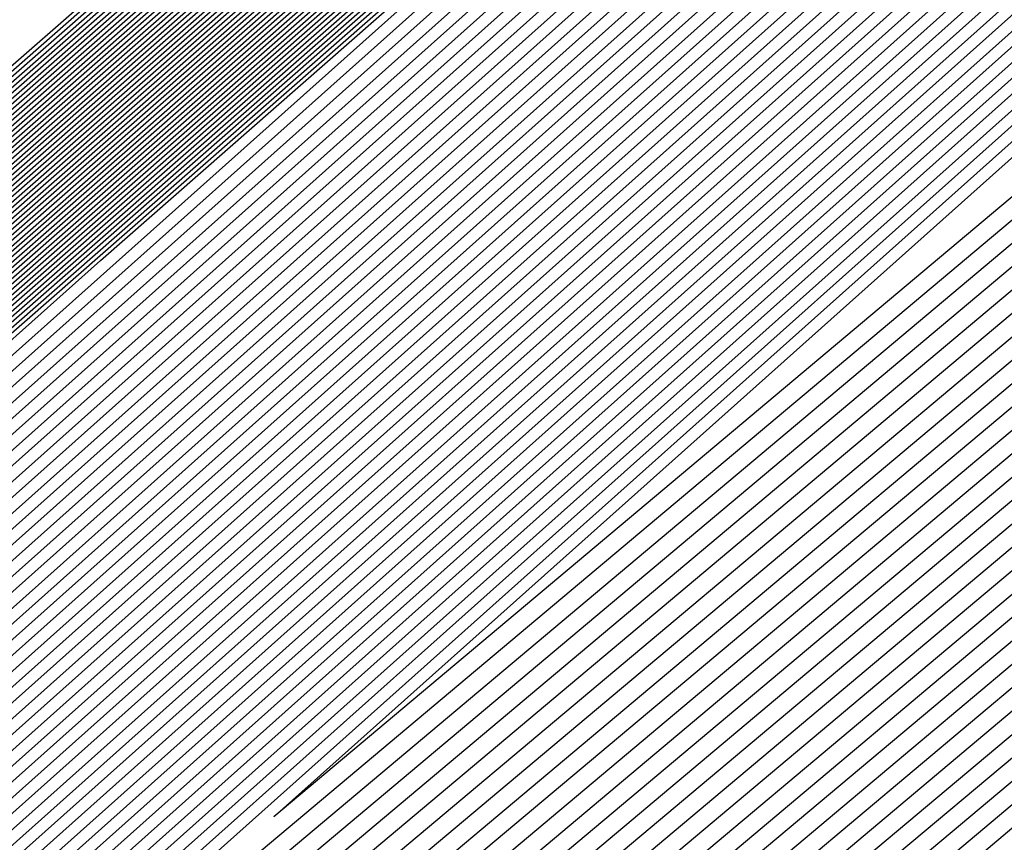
# Model space of a CAD drawing. Extents: x 3249832 to 3255657, y 13789405 to 13793316.
# Tile 814 of 1056: x 3253209.214 to 3253209.392, y 13791258.089 to 13791258.238. Entities that reach past the tile are written whole.
import ezdxf

# ---------------------------------------------------------------- set-up
doc = ezdxf.new("R2010")
doc.units = 0
doc.header["$LTSCALE"] = 100
doc.header["$MEASUREMENT"] = 0
for name, color, linetype in [('GRATIO_03231_CON', 1, 'CONTINUOUS'), ('GRATIO_0323_ICON', 1, 'CONTINUOUS'), ('TARGETS_EAST', 7, 'CONTINUOUS')]:
    doc.layers.add(name, color=color, linetype=linetype)

# ---------------------------------------------------------------- blocks, each defined once
blk = doc.blocks.new('Gratio_032316_contours')
at = {"layer": 'GRATIO_03231_CON', "color": 5, "linetype": 'Continuous', "flags": 128}
for points in [[(3253196.57706, 13791247.03615), (3253203.47105, 13791253.1938), (3253218.75951, 13791266.60126), (3253234.06971, 13791279.98413), (3253242.88772, 13791287.68662), (3253246.13462, 13791290.52731), (3253246.59031, 13791290.94338), (3253246.98083, 13791291.32532), (3253249.81702, 13791293.87697), (3253257.55589, 13791300.7555), (3253271.43068, 13791313.0323), (3253287.77957, 13791327.43574), (3253301.71695, 13791339.60837)], [(3253196.71057, 13791247.15254), (3253203.58621, 13791253.29381), (3253218.83398, 13791266.66558), (3253234.10345, 13791280.01283), (3253242.89801, 13791287.6948), (3253246.13636, 13791290.52784), (3253246.59102, 13791290.94258), (3253246.97413, 13791291.31721), (3253249.75622, 13791293.82018), (3253257.34746, 13791300.56749), (3253270.95757, 13791312.61009), (3253286.99457, 13791326.73875), (3253300.66608, 13791338.67918)], [(3253196.84408, 13791247.26894), (3253203.70137, 13791253.39382), (3253218.90845, 13791266.7299), (3253234.13718, 13791280.04153), (3253242.9083, 13791287.70297), (3253246.13809, 13791290.52836), (3253246.59174, 13791290.94178), (3253246.96742, 13791291.30911), (3253249.69542, 13791293.76339), (3253257.13903, 13791300.37948), (3253270.48445, 13791312.18788), (3253286.20957, 13791326.04177), (3253299.6152, 13791337.74998)], [(3253197.11109, 13791247.50174), (3253203.93169, 13791253.59384), (3253219.0574, 13791266.85855), (3253234.20465, 13791280.09892), (3253242.92888, 13791287.71932), (3253246.14156, 13791290.52941), (3253246.59316, 13791290.94019), (3253246.95401, 13791291.2929), (3253249.57383, 13791293.64981), (3253256.72217, 13791300.00346), (3253269.53822, 13791311.34346), (3253284.63958, 13791324.64781), (3253297.51345, 13791335.89159)], [(3253197.2446, 13791247.61813), (3253204.04685, 13791253.69384), (3253219.13187, 13791266.92287), (3253234.23839, 13791280.12762), (3253242.93918, 13791287.72749), (3253246.1433, 13791290.52994), (3253246.59388, 13791290.9394), (3253246.9473, 13791291.28479), (3253249.51303, 13791293.59302), (3253256.51374, 13791299.81545), (3253269.06511, 13791310.92125), (3253283.85458, 13791323.95083), (3253296.46257, 13791334.9624)], [(3253197.37811, 13791247.73453), (3253204.16201, 13791253.79385), (3253219.20635, 13791266.98719), (3253234.27212, 13791280.15631), (3253242.94947, 13791287.73567), (3253246.14503, 13791290.53046), (3253246.59459, 13791290.9386), (3253246.9406, 13791291.27669), (3253249.45223, 13791293.53623), (3253256.30531, 13791299.62744), (3253268.59199, 13791310.49904), (3253283.06958, 13791323.25385), (3253295.41169, 13791334.0332)], [(3253197.51162, 13791247.85093), (3253204.27717, 13791253.89386), (3253219.28082, 13791267.05151), (3253234.30586, 13791280.18501), (3253242.95976, 13791287.74384), (3253246.14676, 13791290.53099), (3253246.5953, 13791290.9378), (3253246.93389, 13791291.26859), (3253249.39143, 13791293.47944), (3253256.09688, 13791299.43942), (3253268.11888, 13791310.07683), (3253282.28459, 13791322.55687), (3253294.36082, 13791333.10401)], [(3253197.77863, 13791248.08372), (3253204.50749, 13791254.09388), (3253219.42977, 13791267.18016), (3253234.37333, 13791280.2424), (3253242.98034, 13791287.76019), (3253246.15023, 13791290.53204), (3253246.59673, 13791290.93621), (3253246.92048, 13791291.25238), (3253249.26983, 13791293.36586), (3253255.68002, 13791299.0634), (3253267.17265, 13791309.2324), (3253280.71459, 13791321.16291), (3253292.25906, 13791331.24562), (3253298.86322, 13791336.86351)], [(3253197.91214, 13791248.20012), (3253204.62265, 13791254.19388), (3253219.50424, 13791267.24448), (3253234.40706, 13791280.2711), (3253242.99064, 13791287.76837), (3253246.15197, 13791290.53257), (3253246.59744, 13791290.93542), (3253246.91378, 13791291.24427), (3253249.20903, 13791293.30907), (3253255.47159, 13791298.87539), (3253266.69953, 13791308.81019), (3253279.9296, 13791320.46593), (3253291.20819, 13791330.31643), (3253297.66843, 13791335.81202)], [(3253198.04565, 13791248.31651), (3253204.73781, 13791254.29389), (3253219.57872, 13791267.3088), (3253234.4408, 13791280.2998), (3253243.00093, 13791287.77654), (3253246.1537, 13791290.53309), (3253246.59816, 13791290.93462), (3253246.90707, 13791291.23617), (3253249.14823, 13791293.25228), (3253255.26316, 13791298.68738), (3253266.22642, 13791308.38798), (3253279.1446, 13791319.76895), (3253290.15731, 13791329.38723), (3253296.47364, 13791334.76054)], [(3253198.17916, 13791248.43291), (3253204.85297, 13791254.3939), (3253219.65319, 13791267.37312), (3253234.47453, 13791280.32849), (3253243.01122, 13791287.78471), (3253246.15544, 13791290.53362), (3253246.59887, 13791290.93382), (3253246.90036, 13791291.22806), (3253249.08743, 13791293.19549), (3253255.05473, 13791298.49937), (3253265.7533, 13791307.96577), (3253278.3596, 13791319.07197), (3253289.10643, 13791328.45804), (3253295.27885, 13791333.70905)], [(3253198.44617, 13791248.6657), (3253205.08329, 13791254.59392), (3253219.80214, 13791267.50177), (3253234.542, 13791280.38589), (3253243.0318, 13791287.80106), (3253246.15891, 13791290.53467), (3253246.6003, 13791290.93223), (3253246.88695, 13791291.21186), (3253248.96583, 13791293.08191), (3253254.63787, 13791298.12335), (3253264.80707, 13791307.12135), (3253276.7896, 13791317.678), (3253287.00468, 13791326.59965), (3253292.88927, 13791331.60608), (3253295.95133, 13791334.07094)], [(3253198.57968, 13791248.7821), (3253205.19845, 13791254.69392), (3253219.87661, 13791267.56609), (3253234.57574, 13791280.41459), (3253243.04209, 13791287.80924), (3253246.16064, 13791290.53519), (3253246.60101, 13791290.93144), (3253246.88025, 13791291.20375), (3253248.90503, 13791293.02512), (3253254.42944, 13791297.93534), (3253264.33396, 13791306.69914), (3253276.00461, 13791316.98102), (3253285.9538, 13791325.67045), (3253291.69448, 13791330.55459), (3253294.7416, 13791333.01142)], [(3253198.71319, 13791248.8985), (3253205.31361, 13791254.79393), (3253219.95108, 13791267.63041), (3253234.60947, 13791280.44328), (3253243.05239, 13791287.81741), (3253246.16237, 13791290.53572), (3253246.60172, 13791290.93064), (3253246.87354, 13791291.19565), (3253248.84423, 13791292.96834), (3253254.22101, 13791297.74733), (3253263.86084, 13791306.27693), (3253275.21961, 13791316.28404), (3253284.90293, 13791324.74126), (3253290.49969, 13791329.50311), (3253293.53187, 13791331.9519)], [(3253198.8467, 13791249.0149), (3253205.42877, 13791254.89394), (3253220.02556, 13791267.69473), (3253234.64321, 13791280.47198), (3253243.06268, 13791287.82558), (3253246.16411, 13791290.53624), (3253246.60244, 13791290.92984), (3253246.86684, 13791291.18754), (3253248.78343, 13791292.91155), (3253254.01258, 13791297.55932), (3253263.38773, 13791305.85472), (3253274.43461, 13791315.58706), (3253283.85205, 13791323.81207), (3253289.3049, 13791328.45162), (3253292.32214, 13791330.89237), (3253295.39879, 13791333.38715)], [(3253199.11371, 13791249.24769), (3253205.65909, 13791255.09396), (3253220.17451, 13791267.82338), (3253234.71068, 13791280.52937), (3253243.08326, 13791287.84193), (3253246.16758, 13791290.53729), (3253246.60386, 13791290.92825), (3253246.85342, 13791291.17133), (3253248.66183, 13791292.79797), (3253253.59572, 13791297.1833), (3253262.4415, 13791305.01029), (3253272.86462, 13791314.1931), (3253281.7503, 13791321.95368), (3253286.91532, 13791326.34865), (3253289.90268, 13791328.77333), (3253293.18693, 13791331.45768)], [(3253199.24722, 13791249.36409), (3253205.77425, 13791255.19397), (3253220.24898, 13791267.8877), (3253234.74441, 13791280.55807), (3253243.09355, 13791287.85011), (3253246.16931, 13791290.53782), (3253246.60458, 13791290.92746), (3253246.84672, 13791291.16323), (3253248.60103, 13791292.74118), (3253253.38729, 13791296.99529), (3253261.96839, 13791304.58808), (3253272.07962, 13791313.49612), (3253280.69942, 13791321.02448), (3253285.72053, 13791325.29717), (3253288.69295, 13791327.71381), (3253292.081, 13791330.49295), (3253297.61917, 13791335.1971)], [(3253199.38073, 13791249.48048), (3253205.88941, 13791255.29397), (3253220.32345, 13791267.95202), (3253234.77815, 13791280.58677), (3253243.10385, 13791287.85828), (3253246.17105, 13791290.53834), (3253246.60529, 13791290.92666), (3253246.84001, 13791291.15513), (3253248.54023, 13791292.68439), (3253253.17886, 13791296.80728), (3253261.49527, 13791304.16587), (3253271.29462, 13791312.79914), (3253279.64854, 13791320.09529), (3253284.52574, 13791324.24568), (3253287.48322, 13791326.65429), (3253290.97507, 13791329.52822), (3253296.71525, 13791334.41022)], [(3253199.51424, 13791249.59688), (3253206.00457, 13791255.39398), (3253220.39793, 13791268.01634), (3253234.81188, 13791280.61546), (3253243.11414, 13791287.86646), (3253246.17278, 13791290.53887), (3253246.606, 13791290.92586), (3253246.83331, 13791291.14702), (3253248.47943, 13791292.6276), (3253252.97044, 13791296.61927), (3253261.02215, 13791303.74366), (3253270.50962, 13791312.10216), (3253278.59767, 13791319.16609), (3253283.33095, 13791323.1942), (3253286.27349, 13791325.59476), (3253289.86914, 13791328.56348), (3253295.81132, 13791333.62334)], [(3253199.78125, 13791249.82967), (3253206.23489, 13791255.594), (3253220.54687, 13791268.14499), (3253234.87935, 13791280.67286), (3253243.13472, 13791287.8828), (3253246.17625, 13791290.53992), (3253246.60743, 13791290.92427), (3253246.8199, 13791291.13081), (3253248.35784, 13791292.51402), (3253252.55358, 13791296.24325), (3253260.07593, 13791302.89924), (3253268.93963, 13791310.70819), (3253276.49591, 13791317.3077), (3253280.94137, 13791321.09123), (3253283.85403, 13791323.47572), (3253287.65728, 13791326.63402), (3253294.00347, 13791332.04958)], [(3253199.91476, 13791249.94607), (3253206.35005, 13791255.69401), (3253220.62135, 13791268.20931), (3253234.91309, 13791280.70156), (3253243.14501, 13791287.89098), (3253246.17798, 13791290.54045), (3253246.60814, 13791290.92348), (3253246.81319, 13791291.12271), (3253248.29704, 13791292.45723), (3253252.34515, 13791296.05524), (3253259.60281, 13791302.47703), (3253268.15463, 13791310.01121), (3253275.44504, 13791316.37851), (3253279.74658, 13791320.03974), (3253282.6443, 13791322.4162), (3253286.55135, 13791325.66929), (3253293.09954, 13791331.2627), (3253300.79521, 13791337.86923)], [(3253200.04827, 13791250.06247), (3253206.46521, 13791255.79401), (3253220.69582, 13791268.27363), (3253234.94682, 13791280.73025), (3253243.15531, 13791287.89915), (3253246.17972, 13791290.54097), (3253246.60886, 13791290.92268), (3253246.80649, 13791291.1146), (3253248.23624, 13791292.40044), (3253252.13672, 13791295.86723), (3253259.1297, 13791302.05482), (3253267.36963, 13791309.31423), (3253274.39416, 13791315.44932), (3253278.55179, 13791318.98826), (3253281.43456, 13791321.35667), (3253285.44542, 13791324.70455), (3253292.19561, 13791330.47582), (3253300.12972, 13791337.29016)], [(3253200.18178, 13791250.17887), (3253206.58037, 13791255.89402), (3253220.77029, 13791268.33795), (3253234.98056, 13791280.75895), (3253243.1656, 13791287.90733), (3253246.18145, 13791290.5415), (3253246.60957, 13791290.92188), (3253246.79978, 13791291.1065), (3253248.17544, 13791292.34365), (3253251.92829, 13791295.67922), (3253258.65658, 13791301.63261), (3253266.58464, 13791308.61725), (3253273.34328, 13791314.52012), (3253277.357, 13791317.93677), (3253280.22483, 13791320.29715), (3253284.33949, 13791323.73982), (3253291.29169, 13791329.68894), (3253299.46423, 13791336.71108)], [(3253200.44879, 13791250.41166), (3253206.81069, 13791256.09404), (3253220.91924, 13791268.4666), (3253235.04803, 13791280.81634), (3253243.18618, 13791287.92368), (3253246.18492, 13791290.54255), (3253246.611, 13791290.92029), (3253246.78637, 13791291.09029), (3253248.05384, 13791292.23007), (3253251.51143, 13791295.3032), (3253257.71035, 13791300.78818), (3253265.01464, 13791307.22329), (3253271.24153, 13791312.66173), (3253274.96742, 13791315.8338), (3253277.80537, 13791318.17811), (3253282.12763, 13791321.81036), (3253289.48383, 13791328.11518), (3253298.13324, 13791335.55292)], [(3253200.5823, 13791250.52806), (3253206.92586, 13791256.19405), (3253220.99372, 13791268.53092), (3253235.08176, 13791280.84504), (3253243.19647, 13791287.93185), (3253246.18666, 13791290.54307), (3253246.61171, 13791290.9195), (3253246.77966, 13791291.08219), (3253247.99304, 13791292.17328), (3253251.303, 13791295.11519), (3253257.23724, 13791300.36597), (3253264.22964, 13791306.52631), (3253270.19065, 13791311.73254), (3253273.77263, 13791314.78231), (3253276.59564, 13791317.11859), (3253281.0217, 13791320.84562), (3253288.57991, 13791327.3283), (3253297.46775, 13791334.97385)], [(3253200.71581, 13791250.64445), (3253207.04102, 13791256.29406), (3253221.06819, 13791268.59524), (3253235.1155, 13791280.87374), (3253243.20676, 13791287.94002), (3253246.18839, 13791290.5436), (3253246.61242, 13791290.9187), (3253246.77296, 13791291.07408), (3253247.93224, 13791292.11649), (3253251.09457, 13791294.92718), (3253256.76412, 13791299.94376), (3253263.44465, 13791305.82933), (3253269.13978, 13791310.80334), (3253272.57784, 13791313.73083), (3253275.38591, 13791316.05906), (3253279.91577, 13791319.88089), (3253287.67598, 13791326.54142), (3253296.80226, 13791334.39477)], [(3253200.84932, 13791250.76085), (3253207.15618, 13791256.39406), (3253221.14266, 13791268.65956), (3253235.14923, 13791280.90243), (3253243.21706, 13791287.9482), (3253246.19012, 13791290.54412), (3253246.61314, 13791290.9179), (3253246.76625, 13791291.06598), (3253247.87144, 13791292.0597), (3253250.88614, 13791294.73917), (3253256.29101, 13791299.52155), (3253262.65965, 13791305.13235), (3253268.0889, 13791309.87415), (3253271.38305, 13791312.67934), (3253274.17618, 13791314.99954), (3253278.80984, 13791318.91616), (3253286.77206, 13791325.75454), (3253296.13677, 13791333.81569)], [(3253201.11633, 13791250.99365), (3253207.3865, 13791256.59408), (3253221.29161, 13791268.78821), (3253235.2167, 13791280.95983), (3253243.23764, 13791287.96455), (3253246.19359, 13791290.54517), (3253246.61456, 13791290.91631), (3253246.75284, 13791291.04977), (3253247.74984, 13791291.94612), (3253250.46928, 13791294.36315), (3253255.34478, 13791298.67713), (3253261.08965, 13791303.73839), (3253265.98715, 13791308.01576), (3253268.99347, 13791310.57637), (3253271.75672, 13791312.8805), (3253276.59798, 13791316.9867), (3253284.9642, 13791324.18078), (3253294.80578, 13791332.65754)], [(3253201.24984, 13791251.11004), (3253207.50166, 13791256.69409), (3253221.36608, 13791268.85253), (3253235.25044, 13791280.98852), (3253243.24793, 13791287.97272), (3253246.19533, 13791290.5457), (3253246.61528, 13791290.91552), (3253246.74613, 13791291.04167), (3253247.68904, 13791291.88933), (3253250.26085, 13791294.17514), (3253254.87166, 13791298.25492), (3253260.30466, 13791303.04141), (3253264.93627, 13791307.08657), (3253267.79868, 13791309.52489), (3253270.54699, 13791311.82097), (3253275.49205, 13791316.02196), (3253284.06028, 13791323.3939), (3253294.14029, 13791332.07846)], [(3253201.38335, 13791251.22644), (3253207.61682, 13791256.7941), (3253221.44056, 13791268.91685), (3253235.28417, 13791281.01722), (3253243.25822, 13791287.9809), (3253246.19706, 13791290.54622), (3253246.61599, 13791290.91472), (3253246.73943, 13791291.03356), (3253247.62824, 13791291.83254), (3253250.05242, 13791293.98713), (3253254.39855, 13791297.83271), (3253259.51966, 13791302.34443), (3253263.88539, 13791306.15737), (3253266.60389, 13791308.4734), (3253269.33726, 13791310.76145), (3253274.38613, 13791315.05723), (3253283.15635, 13791322.60702), (3253293.4748, 13791331.49938)], [(3253201.51686, 13791251.34284), (3253207.73198, 13791256.8941), (3253221.51503, 13791268.98117), (3253235.31791, 13791281.04592), (3253243.26852, 13791287.98907), (3253246.1988, 13791290.54675), (3253246.6167, 13791290.91393), (3253246.73272, 13791291.02546), (3253247.56744, 13791291.77576), (3253249.84399, 13791293.79912), (3253253.92543, 13791297.41049), (3253258.73466, 13791301.64744), (3253262.83452, 13791305.22818), (3253265.4091, 13791307.42192), (3253268.12753, 13791309.70193), (3253273.2802, 13791314.0925), (3253282.25242, 13791321.82014), (3253292.80931, 13791330.9203), (3253301.81088, 13791338.63068)], [(3253201.78387, 13791251.57563), (3253207.9623, 13791257.09412), (3253221.66398, 13791269.10982), (3253235.38538, 13791281.10331), (3253243.2891, 13791288.00542), (3253246.20227, 13791290.5478), (3253246.61813, 13791290.91233), (3253246.71931, 13791291.00925), (3253247.44584, 13791291.66218), (3253249.42713, 13791293.4231), (3253252.9792, 13791296.56607), (3253257.16467, 13791300.25348), (3253260.73276, 13791303.36979), (3253263.01952, 13791305.31895), (3253265.70807, 13791307.58288), (3253271.06834, 13791312.16303), (3253280.44457, 13791320.24638), (3253291.47832, 13791329.76215), (3253300.88547, 13791337.82513)], [(3253201.91738, 13791251.69203), (3253208.07746, 13791257.19413), (3253221.73845, 13791269.17414), (3253235.41911, 13791281.13201), (3253243.29939, 13791288.01359), (3253246.204, 13791290.54832), (3253246.61884, 13791290.91154), (3253246.71261, 13791291.00114), (3253247.38504, 13791291.60539), (3253249.2187, 13791293.23509), (3253252.50609, 13791296.14386), (3253256.37967, 13791299.5565), (3253259.68189, 13791302.44059), (3253261.82473, 13791304.26746), (3253264.49834, 13791306.52336), (3253269.96241, 13791311.1983), (3253279.54064, 13791319.4595), (3253290.81283, 13791329.18307), (3253300.42277, 13791337.42236)], [(3253202.05089, 13791251.80842), (3253208.19262, 13791257.29414), (3253221.81293, 13791269.23846), (3253235.45285, 13791281.16071), (3253243.30968, 13791288.02177), (3253246.20573, 13791290.54885), (3253246.61956, 13791290.91074), (3253246.7059, 13791290.99304), (3253247.32424, 13791291.5486), (3253249.01027, 13791293.04708), (3253252.03297, 13791295.72165), (3253255.59467, 13791298.85952), (3253258.63101, 13791301.5114), (3253260.62994, 13791303.21597), (3253263.28861, 13791305.46384), (3253268.85648, 13791310.23357), (3253278.63672, 13791318.67262), (3253290.14734, 13791328.60399), (3253299.96006, 13791337.01958)], [(3253222.18973, 13791268.9562), (3253208.47101, 13791257.20698), (3253202.18439, 13791251.92482), (3253202.18439, 13791251.92482), (3253208.30778, 13791257.39414), (3253221.8874, 13791269.30278)], [(3253222.33685, 13791269.08692), (3253208.70035, 13791257.40813), (3253202.45141, 13791252.15761), (3253202.45141, 13791252.15761), (3253208.5381, 13791257.59416), (3253222.03635, 13791269.43142)], [(3253222.41042, 13791269.15229), (3253208.81502, 13791257.50869), (3253202.58492, 13791252.27401), (3253202.58492, 13791252.27401), (3253208.65326, 13791257.69417), (3253222.11082, 13791269.49575)], [(3253222.48398, 13791269.21765), (3253208.92969, 13791257.60926), (3253202.71843, 13791252.39041), (3253202.71843, 13791252.39041), (3253208.76842, 13791257.79418), (3253222.18529, 13791269.56007)], [(3253222.55754, 13791269.28301), (3253209.04436, 13791257.70983), (3253202.85194, 13791252.50681), (3253202.85193, 13791252.50681), (3253208.88358, 13791257.89419), (3253222.25977, 13791269.62439)], [(3253222.70467, 13791269.41374), (3253209.2737, 13791257.91097), (3253203.11895, 13791252.7396), (3253203.11895, 13791252.7396), (3253209.1139, 13791258.0942), (3253222.40871, 13791269.75304)], [(3253222.77823, 13791269.4791), (3253209.38837, 13791258.01154), (3253203.25246, 13791252.856), (3253203.25246, 13791252.856), (3253209.22906, 13791258.19421), (3253222.48319, 13791269.81736)], [(3253222.8518, 13791269.54447), (3253209.50304, 13791258.11211), (3253203.38597, 13791252.97239), (3253203.38597, 13791252.97239), (3253209.34422, 13791258.29422), (3253222.55766, 13791269.88168)], [(3253222.92536, 13791269.60983), (3253209.61771, 13791258.21268), (3253203.51947, 13791253.08879), (3253203.51947, 13791253.08879), (3253209.45938, 13791258.39423), (3253222.63214, 13791269.946)], [(3253294.55593, 13791331.78482), (3253282.65133, 13791321.30274), (3253268.6032, 13791309.01445), (3253256.6338, 13791298.60027), (3253249.91373, 13791292.81609), (3253247.40711, 13791290.71997), (3253247.02638, 13791290.44557), (3253246.62867, 13791290.09727), (3253243.8498, 13791287.66252), (3253236.27025, 13791281.09954), (3253223.07249, 13791269.74056), (3253209.84706, 13791258.41382), (3253203.78649, 13791253.32159), (3253203.78649, 13791253.32159), (3253209.68971, 13791258.59423), (3253222.78114, 13791270.07458), (3253235.89161, 13791281.53353), (3253243.79641, 13791288.43297), (3253249.04881, 13791292.99861), (3253256.14655, 13791299.14707), (3253268.13516, 13791309.52901), (3253282.25127, 13791321.73092), (3253294.2793, 13791332.07331)], [(3253294.30341, 13791331.56698), (3253282.46184, 13791321.1404), (3253268.48808, 13791308.91717), (3253256.58203, 13791298.55815), (3253249.89752, 13791292.80461), (3253247.40414, 13791290.71961), (3253247.02543, 13791290.44664), (3253246.629, 13791290.09938), (3253243.85878, 13791287.67218), (3253236.30279, 13791281.1296), (3253223.14605, 13791269.80592), (3253209.96173, 13791258.51439), (3253203.92, 13791253.43798), (3253203.92, 13791253.43798), (3253209.80487, 13791258.69424), (3253222.85565, 13791270.13885), (3253235.92547, 13791281.56208), (3253243.80512, 13791288.43921), (3253249.03601, 13791292.98573), (3253256.09723, 13791299.1022), (3253268.02248, 13791309.42905), (3253282.06389, 13791321.56632), (3253294.02824, 13791331.85395)], [(3253294.05089, 13791331.34915), (3253282.27235, 13791320.97806), (3253268.37296, 13791308.8199), (3253256.53026, 13791298.51602), (3253249.8813, 13791292.79314), (3253247.40117, 13791290.71925), (3253247.02448, 13791290.44772), (3253246.62933, 13791290.10149), (3253243.86776, 13791287.68184), (3253236.33533, 13791281.15966), (3253223.21961, 13791269.87129), (3253210.0764, 13791258.61496), (3253204.05351, 13791253.55438), (3253204.05351, 13791253.55438), (3253209.92004, 13791258.79424), (3253222.93017, 13791270.20313), (3253235.95934, 13791281.59062), (3253243.81382, 13791288.44544), (3253249.02321, 13791292.97286), (3253256.04791, 13791299.05733), (3253267.90979, 13791309.32909), (3253281.87651, 13791321.40172), (3253293.77719, 13791331.63458)], [(3253293.79837, 13791331.13131), (3253282.08285, 13791320.81572), (3253268.25784, 13791308.72262), (3253256.47849, 13791298.4739), (3253249.86508, 13791292.78166), (3253247.39821, 13791290.71889), (3253247.02354, 13791290.4488), (3253246.62966, 13791290.1036), (3253243.87675, 13791287.6915), (3253236.36787, 13791281.18972), (3253223.29318, 13791269.93665), (3253210.19107, 13791258.71553), (3253204.18702, 13791253.67078), (3253204.18701, 13791253.67078), (3253210.0352, 13791258.89424), (3253223.00468, 13791270.26741), (3253235.9932, 13791281.61917), (3253243.82253, 13791288.45167), (3253249.01041, 13791292.95999), (3253255.9986, 13791299.01245), (3253267.79711, 13791309.22914), (3253281.68913, 13791321.23712), (3253293.52613, 13791331.41522)], [(3253281.70387, 13791320.49104), (3253268.02759, 13791308.52807), (3253256.37495, 13791298.38965), (3253249.83265, 13791292.75871), (3253247.39227, 13791290.71816), (3253247.02165, 13791290.45095), (3253246.63032, 13791290.10782), (3253243.89471, 13791287.71083), (3253236.43295, 13791281.24983), (3253223.4403, 13791270.06738), (3253210.42041, 13791258.91666), (3253204.45403, 13791253.90357), (3253204.45403, 13791253.90357), (3253210.2655, 13791259.09429), (3253223.15342, 13791270.39627), (3253236.05998, 13791281.67732), (3253243.49467, 13791288.16911), (3253246.23629, 13791290.55891), (3253246.63094, 13791290.89792), (3253246.97688, 13791291.19282), (3253249.38096, 13791293.27243), (3253255.90221, 13791298.92109), (3253267.57241, 13791309.02875), (3253281.31446, 13791320.90786)], [(3253281.51437, 13791320.3287), (3253267.91246, 13791308.4308), (3253256.32319, 13791298.34753), (3253249.81643, 13791292.74723), (3253247.38931, 13791290.7178), (3253247.0207, 13791290.45203), (3253246.63065, 13791290.10993), (3253243.90369, 13791287.72049), (3253236.4655, 13791281.27989), (3253223.51387, 13791270.13274), (3253210.53508, 13791259.01723), (3253204.58754, 13791254.01997), (3253204.58754, 13791254.01997), (3253210.38066, 13791259.1943), (3253223.22789, 13791270.4606), (3253236.0937, 13791281.70603), (3253243.50493, 13791288.17732), (3253246.23793, 13791290.55953), (3253246.63143, 13791290.89735), (3253246.97568, 13791291.19044), (3253249.36691, 13791293.25849), (3253255.85289, 13791298.87622), (3253267.45972, 13791308.92879), (3253281.12708, 13791320.74326)], [(3253281.32488, 13791320.16636), (3253267.79734, 13791308.33352), (3253256.27142, 13791298.30541), (3253249.80022, 13791292.73576), (3253247.38634, 13791290.71744), (3253247.01976, 13791290.4531), (3253246.63098, 13791290.11204), (3253243.91267, 13791287.73015), (3253236.49804, 13791281.30995), (3253223.58743, 13791270.1981), (3253210.64975, 13791259.1178), (3253204.72105, 13791254.13636), (3253204.72105, 13791254.13637), (3253210.49582, 13791259.2943), (3253223.30236, 13791270.52492), (3253236.12742, 13791281.73474), (3253243.51518, 13791288.18552), (3253246.23956, 13791290.56015), (3253246.63193, 13791290.89678), (3253246.97448, 13791291.18805), (3253249.35287, 13791293.24455), (3253255.80356, 13791298.83135), (3253267.34704, 13791308.82884), (3253280.9397, 13791320.57865)], [(3253281.13539, 13791320.00402), (3253267.68222, 13791308.23625), (3253256.21965, 13791298.26328), (3253249.784, 13791292.72428), (3253247.38337, 13791290.71708), (3253247.01881, 13791290.45418), (3253246.63131, 13791290.11416), (3253243.92165, 13791287.73981), (3253236.53058, 13791281.34001), (3253223.66099, 13791270.26347), (3253210.76442, 13791259.21837), (3253204.85455, 13791254.25276), (3253204.85455, 13791254.25276), (3253210.61098, 13791259.39431), (3253223.37683, 13791270.58925), (3253236.16114, 13791281.76345), (3253243.52543, 13791288.19373), (3253246.2412, 13791290.56077), (3253246.63242, 13791290.89621), (3253246.97329, 13791291.18567), (3253249.33882, 13791293.23061), (3253255.75424, 13791298.78648), (3253267.23435, 13791308.72888), (3253280.75231, 13791320.41405)], [(3253267.45197, 13791308.0417), (3253256.11611, 13791298.17904), (3253249.75157, 13791292.70133), (3253247.37744, 13791290.71635), (3253247.01692, 13791290.45633), (3253246.63197, 13791290.11838), (3253243.93961, 13791287.75913), (3253236.59567, 13791281.40012), (3253223.80812, 13791270.3942), (3253210.99376, 13791259.41951), (3253205.12157, 13791254.48556), (3253205.12157, 13791254.48556), (3253210.84129, 13791259.59433), (3253223.52577, 13791270.7179), (3253236.22858, 13791281.82086), (3253243.54593, 13791288.21014), (3253246.24446, 13791290.562), (3253246.6334, 13791290.89508), (3253246.97089, 13791291.1809), (3253249.31072, 13791293.20273), (3253255.65559, 13791298.69674), (3253267.00898, 13791308.52897)], [(3253267.33685, 13791307.94442), (3253256.06434, 13791298.13691), (3253249.73535, 13791292.68985), (3253247.37447, 13791290.71599), (3253247.01598, 13791290.45741), (3253246.6323, 13791290.12049), (3253243.9486, 13791287.76879), (3253236.62821, 13791281.43018), (3253223.88168, 13791270.45956), (3253211.10843, 13791259.52008), (3253205.25508, 13791254.60195), (3253205.25508, 13791254.60195), (3253210.95645, 13791259.69434), (3253223.60023, 13791270.78223), (3253236.2623, 13791281.84957), (3253243.55619, 13791288.21834), (3253246.2461, 13791290.56262), (3253246.63389, 13791290.89451), (3253246.96969, 13791291.17852), (3253249.29667, 13791293.18879), (3253255.60626, 13791298.65187), (3253266.8963, 13791308.42902)], [(3253267.22172, 13791307.84715), (3253256.01257, 13791298.09479), (3253249.71913, 13791292.67838), (3253247.37151, 13791290.71563), (3253247.01503, 13791290.45848), (3253246.63263, 13791290.1226), (3253243.95758, 13791287.77846), (3253236.66075, 13791281.46024), (3253223.95525, 13791270.52492), (3253211.2231, 13791259.62065), (3253205.38858, 13791254.71835), (3253205.38859, 13791254.71835), (3253211.07161, 13791259.79435), (3253223.6747, 13791270.84655), (3253236.29602, 13791281.87828), (3253243.56644, 13791288.22655), (3253246.24773, 13791290.56324), (3253246.63439, 13791290.89394), (3253246.9685, 13791291.17613), (3253249.28262, 13791293.17485), (3253255.55694, 13791298.607), (3253266.78361, 13791308.32906)], [(3253267.1066, 13791307.74987), (3253255.96081, 13791298.05266), (3253249.70292, 13791292.6669), (3253247.36854, 13791290.71526), (3253247.01409, 13791290.45956), (3253246.63296, 13791290.12471), (3253243.96656, 13791287.78812), (3253236.69329, 13791281.49029), (3253224.02881, 13791270.59029), (3253211.33777, 13791259.72122), (3253205.52209, 13791254.83475), (3253205.52209, 13791254.83475), (3253211.18677, 13791259.89435), (3253223.74917, 13791270.91088), (3253236.32974, 13791281.90699), (3253243.57669, 13791288.23475), (3253246.24937, 13791290.56386), (3253246.63488, 13791290.89337), (3253246.9673, 13791291.17375), (3253249.26858, 13791293.16091), (3253255.50762, 13791298.56213), (3253266.67093, 13791308.22911)], [(3253266.87636, 13791307.55532), (3253255.85727, 13791297.96842), (3253249.67048, 13791292.64395), (3253247.36261, 13791290.71454), (3253247.01219, 13791290.46171), (3253246.63362, 13791290.12893), (3253243.98452, 13791287.80744), (3253236.75838, 13791281.55041), (3253224.17594, 13791270.72101), (3253211.56711, 13791259.92236), (3253205.78911, 13791255.06754), (3253205.78911, 13791255.06754), (3253211.41709, 13791260.09437), (3253223.89811, 13791271.03953), (3253236.39717, 13791281.9644), (3253243.59719, 13791288.25117), (3253246.25263, 13791290.56509), (3253246.63586, 13791290.89224), (3253246.96491, 13791291.16898), (3253249.24048, 13791293.13303), (3253255.40897, 13791298.4724), (3253266.44556, 13791308.0292)], [(3253266.76123, 13791307.45805), (3253255.8055, 13791297.92629), (3253249.65427, 13791292.63247), (3253247.35964, 13791290.71418), (3253247.01125, 13791290.46279), (3253246.63395, 13791290.13104), (3253243.9935, 13791287.8171), (3253236.79092, 13791281.58047), (3253224.2495, 13791270.78638), (3253211.68179, 13791260.02293), (3253205.92262, 13791255.18394), (3253205.92262, 13791255.18394), (3253211.53225, 13791260.19438), (3253223.97258, 13791271.10386), (3253236.43089, 13791281.99311), (3253243.60744, 13791288.25937), (3253246.25427, 13791290.56571), (3253246.63635, 13791290.89167), (3253246.96371, 13791291.1666), (3253249.22643, 13791293.11909), (3253255.35964, 13791298.42753), (3253266.33287, 13791307.92924)], [(3253266.64611, 13791307.36077), (3253255.75373, 13791297.88417), (3253249.63805, 13791292.621), (3253247.35667, 13791290.71382), (3253247.0103, 13791290.46387), (3253246.63428, 13791290.13316), (3253244.00248, 13791287.82676), (3253236.82346, 13791281.61053), (3253224.32306, 13791270.85174), (3253211.79646, 13791260.1235), (3253206.05613, 13791255.30034), (3253206.05613, 13791255.30033), (3253211.64741, 13791260.29439), (3253224.04705, 13791271.16818), (3253236.46461, 13791282.02182), (3253243.6177, 13791288.26758), (3253246.2559, 13791290.56633), (3253246.63684, 13791290.8911), (3253246.96251, 13791291.16422), (3253249.21238, 13791293.10515), (3253255.31032, 13791298.38266), (3253266.22019, 13791307.82929)], [(3253266.53099, 13791307.2635), (3253255.70196, 13791297.84205), (3253249.62183, 13791292.60952), (3253247.35371, 13791290.71345), (3253247.00936, 13791290.46494), (3253246.63461, 13791290.13527), (3253244.01147, 13791287.83642), (3253236.856, 13791281.64058), (3253224.39663, 13791270.9171), (3253211.91113, 13791260.22407), (3253206.18963, 13791255.41673), (3253206.18963, 13791255.41673), (3253211.76257, 13791260.3944), (3253224.12152, 13791271.23251), (3253236.49833, 13791282.05053), (3253243.62795, 13791288.27578), (3253246.25754, 13791290.56695), (3253246.63734, 13791290.89054), (3253246.96131, 13791291.16183), (3253249.19833, 13791293.09121), (3253255.26099, 13791298.33779), (3253266.1075, 13791307.72933)], [(3253266.30074, 13791307.06895), (3253255.59843, 13791297.7578), (3253249.5894, 13791292.58657), (3253247.34778, 13791290.71273), (3253247.00747, 13791290.4671), (3253246.63526, 13791290.13949), (3253244.02943, 13791287.85574), (3253236.92109, 13791281.7007), (3253224.54375, 13791271.04783), (3253212.14047, 13791260.42521), (3253206.45665, 13791255.64953), (3253206.45665, 13791255.64953), (3253211.99289, 13791260.59441), (3253224.27046, 13791271.36115), (3253236.56577, 13791282.10794), (3253243.64845, 13791288.29219), (3253246.2608, 13791290.56818), (3253246.63832, 13791290.8894), (3253246.95892, 13791291.15707), (3253249.17024, 13791293.06333), (3253255.16235, 13791298.24805), (3253265.88213, 13791307.52942)], [(3253266.18562, 13791306.97167), (3253255.54666, 13791297.71567), (3253249.57318, 13791292.57509), (3253247.34481, 13791290.71237), (3253247.00652, 13791290.46817), (3253246.63559, 13791290.1416), (3253244.03841, 13791287.86541), (3253236.95363, 13791281.73076), (3253224.61732, 13791271.1132), (3253212.25514, 13791260.52577), (3253206.59016, 13791255.76592), (3253206.59016, 13791255.76592), (3253212.10805, 13791260.69442), (3253224.34492, 13791271.42548), (3253236.59949, 13791282.13665), (3253243.6587, 13791288.3004), (3253246.26244, 13791290.5688), (3253246.63881, 13791290.88883), (3253246.95772, 13791291.15468), (3253249.15619, 13791293.04939), (3253255.11302, 13791298.20318), (3253265.76944, 13791307.42947)], [(3253266.07049, 13791306.8744), (3253255.49489, 13791297.67355), (3253249.55697, 13791292.56362), (3253247.34184, 13791290.712), (3253247.00558, 13791290.46925), (3253246.63592, 13791290.14371), (3253244.04739, 13791287.87507), (3253236.98617, 13791281.76081), (3253224.69088, 13791271.17856), (3253212.36981, 13791260.62634), (3253206.72366, 13791255.88232), (3253206.72367, 13791255.88232), (3253212.22321, 13791260.79443), (3253224.41939, 13791271.4898), (3253236.63321, 13791282.16536), (3253243.66895, 13791288.30861), (3253246.26407, 13791290.56942), (3253246.6393, 13791290.88827), (3253246.95652, 13791291.1523), (3253249.14214, 13791293.03545), (3253255.0637, 13791298.15831), (3253265.65676, 13791307.32951)], [(3253265.95537, 13791306.77712), (3253255.44312, 13791297.63143), (3253249.54075, 13791292.55214), (3253247.33888, 13791290.71164), (3253247.00463, 13791290.47032), (3253246.63625, 13791290.14582), (3253244.05637, 13791287.88473), (3253237.01871, 13791281.79087), (3253224.76444, 13791271.24392), (3253212.48448, 13791260.72691), (3253206.85717, 13791255.99872), (3253206.85717, 13791255.99872), (3253212.33837, 13791260.89444), (3253224.49386, 13791271.55413), (3253236.66693, 13791282.19407), (3253243.67921, 13791288.31681), (3253246.26571, 13791290.57004), (3253246.6398, 13791290.8877), (3253246.95533, 13791291.14992), (3253249.12809, 13791293.02151), (3253255.01437, 13791298.11344), (3253265.54407, 13791307.22956)], [(3253265.72512, 13791306.58257), (3253255.33958, 13791297.54718), (3253249.50832, 13791292.52919), (3253247.33294, 13791290.71092), (3253247.00274, 13791290.47248), (3253246.63691, 13791290.15005), (3253244.07433, 13791287.90405), (3253237.0838, 13791281.85099), (3253224.91157, 13791271.37465), (3253212.71382, 13791260.92805), (3253207.12419, 13791256.23151), (3253207.12419, 13791256.23151), (3253212.56869, 13791261.09446), (3253224.6428, 13791271.68278), (3253236.73437, 13791282.25148), (3253243.69971, 13791288.33322), (3253246.26897, 13791290.57127), (3253246.64078, 13791290.88656), (3253246.95293, 13791291.14515), (3253249.1, 13791292.99362), (3253254.91572, 13791298.02371), (3253265.3187, 13791307.02965)], [(3253265.61, 13791306.4853), (3253255.28781, 13791297.50506), (3253249.4921, 13791292.51771), (3253247.32998, 13791290.71056), (3253247.0018, 13791290.47355), (3253246.63724, 13791290.15216), (3253244.08331, 13791287.91371), (3253237.11634, 13791281.88104), (3253224.98513, 13791271.44001), (3253212.82849, 13791261.02862), (3253207.2577, 13791256.34791), (3253207.2577, 13791256.34791), (3253212.68385, 13791261.19447), (3253224.71727, 13791271.7471), (3253236.76809, 13791282.28019), (3253243.70996, 13791288.34143), (3253246.27061, 13791290.57189), (3253246.64127, 13791290.88599), (3253246.95174, 13791291.14277), (3253249.08595, 13791292.97968), (3253254.8664, 13791297.97884), (3253265.20602, 13791306.92969)], [(3253265.49488, 13791306.38803), (3253255.23605, 13791297.46293), (3253249.47588, 13791292.50624), (3253247.32701, 13791290.71019), (3253247.00085, 13791290.47463), (3253246.63757, 13791290.15427), (3253244.0923, 13791287.92337), (3253237.14888, 13791281.9111), (3253225.0587, 13791271.50538), (3253212.94316, 13791261.12919), (3253207.39121, 13791256.46431), (3253207.39121, 13791256.46431), (3253212.79901, 13791261.29448), (3253224.79174, 13791271.81143), (3253236.80181, 13791282.3089), (3253243.72021, 13791288.34963), (3253246.27224, 13791290.57251), (3253246.64176, 13791290.88543), (3253246.95054, 13791291.14038), (3253249.0719, 13791292.96574), (3253254.81708, 13791297.93397), (3253265.09333, 13791306.82974)], [(3253265.37976, 13791306.29075), (3253255.18428, 13791297.42081), (3253249.45967, 13791292.49476), (3253247.32404, 13791290.70983), (3253246.9999, 13791290.47571), (3253246.6379, 13791290.15638), (3253244.10128, 13791287.93303), (3253237.18142, 13791281.94116), (3253225.13226, 13791271.57074), (3253213.05783, 13791261.22976), (3253207.52471, 13791256.5807), (3253207.52471, 13791256.5807), (3253212.91417, 13791261.39448), (3253224.86621, 13791271.87575), (3253236.83553, 13791282.33761), (3253243.73047, 13791288.35784), (3253246.27388, 13791290.57313), (3253246.64226, 13791290.88486), (3253246.94934, 13791291.138), (3253249.05785, 13791292.9518), (3253254.76775, 13791297.8891), (3253264.98065, 13791306.72978)], [(3253265.14951, 13791306.0962), (3253255.08074, 13791297.33656), (3253249.42723, 13791292.47181), (3253247.31811, 13791290.70911), (3253246.99801, 13791290.47786), (3253246.63856, 13791290.1606), (3253244.11924, 13791287.95236), (3253237.24651, 13791282.00127), (3253225.27938, 13791271.70147), (3253213.28717, 13791261.4309), (3253207.79173, 13791256.8135), (3253207.79173, 13791256.8135), (3253213.14449, 13791261.5945), (3253225.01515, 13791272.0044), (3253236.90297, 13791282.39502), (3253243.75097, 13791288.37425), (3253246.27714, 13791290.57436), (3253246.64324, 13791290.88372), (3253246.94695, 13791291.13323), (3253249.02975, 13791292.92392), (3253254.6691, 13791297.79936), (3253264.75528, 13791306.52987)], [(3253265.03439, 13791305.99892), (3253255.02897, 13791297.29444), (3253249.41102, 13791292.46033), (3253247.31514, 13791290.70874), (3253246.99707, 13791290.47894), (3253246.63889, 13791290.16271), (3253244.12822, 13791287.96202), (3253237.27905, 13791282.03133), (3253225.35295, 13791271.76683), (3253213.40184, 13791261.53147), (3253207.92524, 13791256.92989), (3253207.92524, 13791256.92989), (3253213.25965, 13791261.69451), (3253225.08961, 13791272.06873), (3253236.93669, 13791282.42373), (3253243.76122, 13791288.38246), (3253246.27878, 13791290.57498), (3253246.64373, 13791290.88316), (3253246.94575, 13791291.13085), (3253249.01571, 13791292.90998), (3253254.61978, 13791297.75449), (3253264.64259, 13791306.42992)], [(3253264.91926, 13791305.90165), (3253254.9772, 13791297.25231), (3253249.3948, 13791292.44886), (3253247.31218, 13791290.70838), (3253246.99612, 13791290.48001), (3253246.63922, 13791290.16482), (3253244.1372, 13791287.97168), (3253237.31159, 13791282.06139), (3253225.42651, 13791271.83219), (3253213.51651, 13791261.63204), (3253208.05874, 13791257.04629), (3253208.05875, 13791257.04629), (3253213.37481, 13791261.79452), (3253225.16408, 13791272.13306), (3253236.97041, 13791282.45244), (3253243.77147, 13791288.39066), (3253246.28041, 13791290.5756), (3253246.64422, 13791290.88259), (3253246.94455, 13791291.12847), (3253249.00166, 13791292.89604), (3253254.57046, 13791297.70962), (3253264.52991, 13791306.32996)], [(3253264.80414, 13791305.80438), (3253254.92543, 13791297.21019), (3253249.37858, 13791292.43738), (3253247.30921, 13791290.70802), (3253246.99518, 13791290.48109), (3253246.63955, 13791290.16693), (3253244.14618, 13791287.98134), (3253237.34413, 13791282.09145), (3253225.50007, 13791271.89756), (3253213.63118, 13791261.73261), (3253208.19225, 13791257.16269), (3253208.19225, 13791257.16269), (3253213.48997, 13791261.89453), (3253225.23855, 13791272.19738), (3253237.00413, 13791282.48115), (3253243.78172, 13791288.39887), (3253246.28205, 13791290.57622), (3253246.64472, 13791290.88202), (3253246.94335, 13791291.12608), (3253248.98761, 13791292.8821), (3253254.52113, 13791297.66475), (3253264.41722, 13791306.23001)], [(3253264.57389, 13791305.60983), (3253254.8219, 13791297.12594), (3253249.34615, 13791292.41443), (3253247.30328, 13791290.7073), (3253246.99329, 13791290.48324), (3253246.64021, 13791290.17116), (3253244.16415, 13791288.00066), (3253237.40922, 13791282.15156), (3253225.6472, 13791272.02829), (3253213.86052, 13791261.93375), (3253208.45927, 13791257.39548), (3253208.45927, 13791257.39548), (3253213.72028, 13791262.09454), (3253225.38749, 13791272.32603), (3253237.07157, 13791282.53856), (3253243.80223, 13791288.41528), (3253246.28532, 13791290.57745), (3253246.6457, 13791290.88089), (3253246.94096, 13791291.12132), (3253248.95951, 13791292.85422), (3253254.42248, 13791297.57502), (3253264.19185, 13791306.0301)], [(3253264.45877, 13791305.51255), (3253254.77013, 13791297.08382), (3253249.32993, 13791292.40295), (3253247.30031, 13791290.70693), (3253246.99234, 13791290.48432), (3253246.64054, 13791290.17327), (3253244.17313, 13791288.01032), (3253237.44176, 13791282.18162), (3253225.72077, 13791272.09365), (3253213.97519, 13791262.03431), (3253208.59278, 13791257.51188), (3253208.59278, 13791257.51188), (3253213.83545, 13791262.19455), (3253225.46196, 13791272.39036), (3253237.10529, 13791282.56727), (3253243.81248, 13791288.42348), (3253246.28695, 13791290.57807), (3253246.64619, 13791290.88032), (3253246.93976, 13791291.11893), (3253248.94547, 13791292.84028), (3253254.37316, 13791297.53015), (3253264.07917, 13791305.93015)], [(3253264.34365, 13791305.41528), (3253254.71836, 13791297.0417), (3253249.31372, 13791292.39148), (3253247.29734, 13791290.70657), (3253246.9914, 13791290.48539), (3253246.64087, 13791290.17538), (3253244.18211, 13791288.01998), (3253237.4743, 13791282.21168), (3253225.79433, 13791272.15901), (3253214.08986, 13791262.13489), (3253208.72629, 13791257.62828), (3253208.72628, 13791257.62828), (3253213.9506, 13791262.29456), (3253225.53643, 13791272.45468), (3253237.13901, 13791282.59598), (3253243.82273, 13791288.43169), (3253246.28858, 13791290.57869), (3253246.64668, 13791290.87975), (3253246.93857, 13791291.11655), (3253248.93142, 13791292.82634), (3253254.32383, 13791297.48528), (3253263.96648, 13791305.83019)], [(3253264.22852, 13791305.318), (3253254.66659, 13791296.99957), (3253249.2975, 13791292.38), (3253247.29438, 13791290.70621), (3253246.99045, 13791290.48647), (3253246.6412, 13791290.17749), (3253244.19109, 13791288.02965), (3253237.50684, 13791282.24174), (3253225.86789, 13791272.22438), (3253214.20454, 13791262.23545), (3253208.85979, 13791257.74467), (3253208.85979, 13791257.74467), (3253214.06576, 13791262.39457), (3253225.6109, 13791272.51901), (3253237.17273, 13791282.62469), (3253243.83298, 13791288.4399), (3253246.29022, 13791290.57931), (3253246.64717, 13791290.87918), (3253246.93737, 13791291.11417), (3253248.91737, 13791292.8124), (3253254.27451, 13791297.44041), (3253263.8538, 13791305.73024)], [(3253263.99828, 13791305.12345), (3253254.56305, 13791296.91532), (3253249.26507, 13791292.35705), (3253247.28844, 13791290.70548), (3253246.98856, 13791290.48862), (3253246.64186, 13791290.18171), (3253244.20905, 13791288.04897), (3253237.57193, 13791282.30185), (3253226.01502, 13791272.3551), (3253214.43388, 13791262.43659), (3253209.12681, 13791257.97747), (3253209.12681, 13791257.97747), (3253214.29608, 13791262.59459), (3253225.75984, 13791272.64766), (3253237.24016, 13791282.6821), (3253243.85349, 13791288.45631), (3253246.29349, 13791290.58054), (3253246.64816, 13791290.87805), (3253246.93497, 13791291.1094), (3253248.88927, 13791292.78452), (3253254.17586, 13791297.35067), (3253263.62842, 13791305.53033)], [(3253263.88315, 13791305.02618), (3253254.51129, 13791296.8732), (3253249.24885, 13791292.34558), (3253247.28548, 13791290.70512), (3253246.98761, 13791290.4897), (3253246.64219, 13791290.18382), (3253244.21803, 13791288.05863), (3253237.60447, 13791282.33191), (3253226.08858, 13791272.42047), (3253214.54855, 13791262.53716), (3253209.26032, 13791258.09386), (3253209.26032, 13791258.09386), (3253214.41124, 13791262.69459), (3253225.8343, 13791272.71198), (3253237.27388, 13791282.71081), (3253243.86374, 13791288.46451), (3253246.29512, 13791290.58116), (3253246.64865, 13791290.87748), (3253246.93378, 13791291.10702), (3253248.87522, 13791292.77058), (3253254.12654, 13791297.3058), (3253263.51574, 13791305.43037)]]:
    blk.add_lwpolyline(points, dxfattribs=at)
at = {"layer": 'GRATIO_0323_ICON', "color": 7, "linetype": 'Continuous', "flags": 128}
for points in [[(3253196.97758, 13791247.38534), (3253203.81653, 13791253.49383), (3253218.98293, 13791266.79423), (3253234.17092, 13791280.07022), (3253242.91859, 13791287.71115), (3253246.13983, 13791290.52889), (3253246.59245, 13791290.94099), (3253246.96072, 13791291.301), (3253249.63462, 13791293.7066), (3253256.9306, 13791300.19147), (3253270.01134, 13791311.76567), (3253285.42458, 13791325.34479), (3253298.56432, 13791336.82079)], [(3253197.64512, 13791247.96732), (3253204.39233, 13791253.99387), (3253219.3553, 13791267.11584), (3253234.33959, 13791280.21371), (3253242.97005, 13791287.75202), (3253246.1485, 13791290.53152), (3253246.59602, 13791290.93701), (3253246.92719, 13791291.26048), (3253249.33063, 13791293.42265), (3253255.88845, 13791299.25141), (3253267.64576, 13791309.65462), (3253281.49959, 13791321.85989), (3253293.30994, 13791332.17482)], [(3253198.31266, 13791248.54931), (3253204.96813, 13791254.49391), (3253219.72766, 13791267.43745), (3253234.50827, 13791280.35719), (3253243.02151, 13791287.79289), (3253246.15717, 13791290.53414), (3253246.59958, 13791290.93303), (3253246.89366, 13791291.21996), (3253249.02663, 13791293.1387), (3253254.8463, 13791298.31136), (3253265.28019, 13791307.54356), (3253277.5746, 13791318.37498), (3253288.05556, 13791327.52884), (3253294.08406, 13791332.65756)], [(3253198.9802, 13791249.13129), (3253205.54393, 13791254.99395), (3253220.10003, 13791267.75905), (3253234.67694, 13791280.50068), (3253243.07297, 13791287.83376), (3253246.16584, 13791290.53677), (3253246.60315, 13791290.92905), (3253246.86013, 13791291.17944), (3253248.72263, 13791292.85476), (3253253.80415, 13791297.37131), (3253262.91461, 13791305.43251), (3253273.64961, 13791314.89008), (3253282.80117, 13791322.88287), (3253288.11011, 13791327.40014), (3253291.11241, 13791329.83285), (3253294.29286, 13791332.42241)], [(3253199.64774, 13791249.71328), (3253206.11974, 13791255.49399), (3253220.4724, 13791268.08067), (3253234.84562, 13791280.64416), (3253243.12443, 13791287.87463), (3253246.17452, 13791290.53939), (3253246.60672, 13791290.92507), (3253246.8266, 13791291.13892), (3253248.41864, 13791292.57081), (3253252.76201, 13791296.43126), (3253260.54904, 13791303.32145), (3253269.72463, 13791311.40518), (3253277.54679, 13791318.2369), (3253282.13616, 13791322.14271), (3253285.06376, 13791324.53524), (3253288.76321, 13791327.59875), (3253294.90739, 13791332.83646)], [(3253200.31528, 13791250.29526), (3253206.69554, 13791255.99403), (3253220.84477, 13791268.40227), (3253235.01429, 13791280.78765), (3253243.17589, 13791287.9155), (3253246.18319, 13791290.54202), (3253246.61028, 13791290.92109), (3253246.79307, 13791291.0984), (3253248.11464, 13791292.28686), (3253251.71986, 13791295.49121), (3253258.18347, 13791301.21039), (3253265.79964, 13791307.92027), (3253272.29241, 13791313.59093), (3253276.16221, 13791316.88528), (3253279.0151, 13791319.23763), (3253283.23356, 13791322.77509), (3253290.38776, 13791328.90206), (3253298.79874, 13791336.132)], [(3253200.98282, 13791250.87725), (3253207.27134, 13791256.49407), (3253221.21714, 13791268.72389), (3253235.18297, 13791280.93113), (3253243.22735, 13791287.95637), (3253246.19186, 13791290.54465), (3253246.61385, 13791290.91711), (3253246.75955, 13791291.05787), (3253247.81064, 13791292.00291), (3253250.67771, 13791294.55116), (3253255.81789, 13791299.09934), (3253261.87465, 13791304.43537), (3253267.03802, 13791308.94496), (3253270.18826, 13791311.62786), (3253272.96645, 13791313.94002), (3253277.70391, 13791317.95143), (3253285.86813, 13791324.96766), (3253295.47128, 13791333.23661)], [(3253201.65036, 13791251.45923), (3253207.84714, 13791256.99411), (3253221.5895, 13791269.04549), (3253235.35164, 13791281.07462), (3253243.27881, 13791287.99724), (3253246.20053, 13791290.54727), (3253246.61742, 13791290.91313), (3253246.72602, 13791291.01735), (3253247.50664, 13791291.71897), (3253249.63556, 13791293.61111), (3253253.45232, 13791296.98828), (3253257.94966, 13791300.95046), (3253261.78364, 13791304.29898), (3253264.21431, 13791306.37043), (3253266.9178, 13791308.64241), (3253272.17427, 13791313.12777), (3253281.3485, 13791321.03326), (3253292.14381, 13791330.34122), (3253301.34818, 13791338.22791)], [(3253222.26329, 13791269.02156), (3253208.58568, 13791257.30755), (3253202.3179, 13791252.04122), (3253202.3179, 13791252.04122), (3253208.42294, 13791257.49415), (3253221.96187, 13791269.36711)], [(3253222.63111, 13791269.34838), (3253209.15903, 13791257.8104), (3253202.98544, 13791252.6232), (3253202.98544, 13791252.6232), (3253208.99874, 13791257.99419), (3253222.33424, 13791269.68871)], [(3253294.80845, 13791332.00265), (3253282.84083, 13791321.46507), (3253268.71833, 13791309.11172), (3253256.68557, 13791298.6424), (3253249.92995, 13791292.82756), (3253247.41007, 13791290.72034), (3253247.02732, 13791290.44449), (3253246.62834, 13791290.09516), (3253243.84082, 13791287.65286), (3253236.2377, 13791281.06949), (3253222.99892, 13791269.67519), (3253209.73238, 13791258.31325), (3253203.65298, 13791253.20519), (3253203.65298, 13791253.20519), (3253209.57454, 13791258.49423), (3253222.70663, 13791270.0103), (3253235.85774, 13791281.50498), (3253243.7877, 13791288.42674), (3253249.0616, 13791293.01148), (3253256.19586, 13791299.19195), (3253268.24784, 13791309.62896), (3253282.43865, 13791321.89552), (3253294.53035, 13791332.29267)], [(3253281.89336, 13791320.65338), (3253268.14271, 13791308.62535), (3253256.42672, 13791298.43178), (3253249.84887, 13791292.77018), (3253247.39524, 13791290.71852), (3253247.02259, 13791290.44987), (3253246.62999, 13791290.10571), (3253243.88573, 13791287.70117), (3253236.40041, 13791281.21978), (3253223.36674, 13791270.00201), (3253210.30574, 13791258.8161), (3253204.32052, 13791253.78717), (3253204.32052, 13791253.78717), (3253210.15034, 13791258.99428), (3253223.07895, 13791270.33195), (3253236.02626, 13791281.64861), (3253243.48442, 13791288.1609), (3253246.23466, 13791290.5583), (3253246.63045, 13791290.89848), (3253246.97808, 13791291.1952), (3253249.39501, 13791293.28637), (3253255.95153, 13791298.96595), (3253267.68509, 13791309.1287), (3253281.50184, 13791321.07246)], [(3253280.94589, 13791319.84168), (3253267.5671, 13791308.13897), (3253256.16788, 13791298.22116), (3253249.76778, 13791292.7128), (3253247.38041, 13791290.71671), (3253247.01787, 13791290.45526), (3253246.63164, 13791290.11627), (3253243.93063, 13791287.74947), (3253236.56312, 13791281.37006), (3253223.73456, 13791270.32883), (3253210.87909, 13791259.31894), (3253204.98806, 13791254.36916), (3253204.98806, 13791254.36916), (3253210.72614, 13791259.49432), (3253223.4513, 13791270.65358), (3253236.19486, 13791281.79216), (3253243.53568, 13791288.20193), (3253246.24283, 13791290.56139), (3253246.63291, 13791290.89565), (3253246.97209, 13791291.18328), (3253249.32477, 13791293.21667), (3253255.70491, 13791298.74161), (3253267.12167, 13791308.62893), (3253280.56493, 13791320.24945)], [(3253266.99148, 13791307.6526), (3253255.90904, 13791298.01054), (3253249.6867, 13791292.65542), (3253247.36557, 13791290.7149), (3253247.01314, 13791290.46064), (3253246.63329, 13791290.12682), (3253243.97554, 13791287.79778), (3253236.72583, 13791281.52035), (3253224.10237, 13791270.65565), (3253211.45244, 13791259.82179), (3253205.6556, 13791254.95114), (3253205.6556, 13791254.95114), (3253211.30193, 13791259.99436), (3253223.82364, 13791270.9752), (3253236.36345, 13791281.93569), (3253243.58694, 13791288.24296), (3253246.251, 13791290.56448), (3253246.63537, 13791290.89281), (3253246.9661, 13791291.17137), (3253249.25453, 13791293.14697), (3253255.45829, 13791298.51727), (3253266.55824, 13791308.12915)], [(3253266.41586, 13791307.16622), (3253255.65019, 13791297.79992), (3253249.60562, 13791292.59805), (3253247.35074, 13791290.71309), (3253247.00841, 13791290.46602), (3253246.63494, 13791290.13738), (3253244.02045, 13791287.84608), (3253236.88854, 13791281.67064), (3253224.47019, 13791270.98247), (3253212.0258, 13791260.32464), (3253206.32314, 13791255.53313), (3253206.32314, 13791255.53313), (3253211.87773, 13791260.49441), (3253224.19599, 13791271.29683), (3253236.53205, 13791282.07923), (3253243.6382, 13791288.28399), (3253246.25917, 13791290.56757), (3253246.63783, 13791290.88997), (3253246.96012, 13791291.15945), (3253249.18429, 13791293.07727), (3253255.21167, 13791298.29292), (3253265.99481, 13791307.62938)], [(3253265.84025, 13791306.67985), (3253255.39135, 13791297.5893), (3253249.52453, 13791292.54067), (3253247.33591, 13791290.71128), (3253247.00369, 13791290.4714), (3253246.63658, 13791290.14793), (3253244.06535, 13791287.89439), (3253237.05125, 13791281.82093), (3253224.83801, 13791271.30929), (3253212.59915, 13791260.82748), (3253206.99068, 13791256.11511), (3253206.99068, 13791256.11512), (3253212.45353, 13791260.99445), (3253224.56833, 13791271.61845), (3253236.70065, 13791282.22277), (3253243.68946, 13791288.32502), (3253246.26734, 13791290.57065), (3253246.64029, 13791290.88713), (3253246.95413, 13791291.14753), (3253249.11404, 13791293.00756), (3253254.96505, 13791298.06857), (3253265.43139, 13791307.1296)], [(3253265.26463, 13791306.19348), (3253255.13251, 13791297.37869), (3253249.44345, 13791292.48329), (3253247.32108, 13791290.70947), (3253246.99896, 13791290.47678), (3253246.63823, 13791290.15849), (3253244.11026, 13791287.9427), (3253237.21396, 13791281.97122), (3253225.20582, 13791271.6361), (3253213.1725, 13791261.33033), (3253207.65822, 13791256.6971), (3253207.65822, 13791256.6971), (3253213.02933, 13791261.49449), (3253224.94068, 13791271.94008), (3253236.86925, 13791282.36631), (3253243.74072, 13791288.36604), (3253246.27551, 13791290.57374), (3253246.64275, 13791290.88429), (3253246.94814, 13791291.13562), (3253249.0438, 13791292.93786), (3253254.71843, 13791297.84423), (3253264.86796, 13791306.62983)], [(3253264.68902, 13791305.7071), (3253254.87367, 13791297.16807), (3253249.36237, 13791292.42591), (3253247.30624, 13791290.70766), (3253246.99423, 13791290.48216), (3253246.63988, 13791290.16905), (3253244.15517, 13791287.991), (3253237.37667, 13791282.12151), (3253225.57364, 13791271.96292), (3253213.74585, 13791261.83318), (3253208.32576, 13791257.27908), (3253208.32576, 13791257.27908), (3253213.60512, 13791261.99453), (3253225.31302, 13791272.26171), (3253237.03785, 13791282.50985), (3253243.79198, 13791288.40707), (3253246.28368, 13791290.57683), (3253246.64521, 13791290.88145), (3253246.94216, 13791291.1237), (3253248.97356, 13791292.86816), (3253254.47181, 13791297.61988), (3253264.30454, 13791306.13006)], [(3253264.1134, 13791305.22073), (3253254.61482, 13791296.95745), (3253249.28128, 13791292.36853), (3253247.29141, 13791290.70585), (3253246.98951, 13791290.48755), (3253246.64153, 13791290.1796), (3253244.20007, 13791288.03931), (3253237.53939, 13791282.27179), (3253225.94146, 13791272.28974), (3253214.31921, 13791262.33602), (3253208.9933, 13791257.86107), (3253208.9933, 13791257.86107), (3253214.18092, 13791262.49458), (3253225.68537, 13791272.58333), (3253237.20645, 13791282.65339), (3253243.84324, 13791288.4481), (3253246.29185, 13791290.57992), (3253246.64767, 13791290.87861), (3253246.93617, 13791291.11178), (3253248.90332, 13791292.79846), (3253254.22519, 13791297.39554), (3253263.74111, 13791305.63028)]]:
    blk.add_lwpolyline(points, dxfattribs=at)

msp = doc.modelspace()

# ---------------------------------------------------------------- block references
at = {"layer": 'TARGETS_EAST'}
msp.add_blockref('Gratio_032316_contours', (0, 0), dxfattribs=at)

doc.saveas('drawing.dxf')
